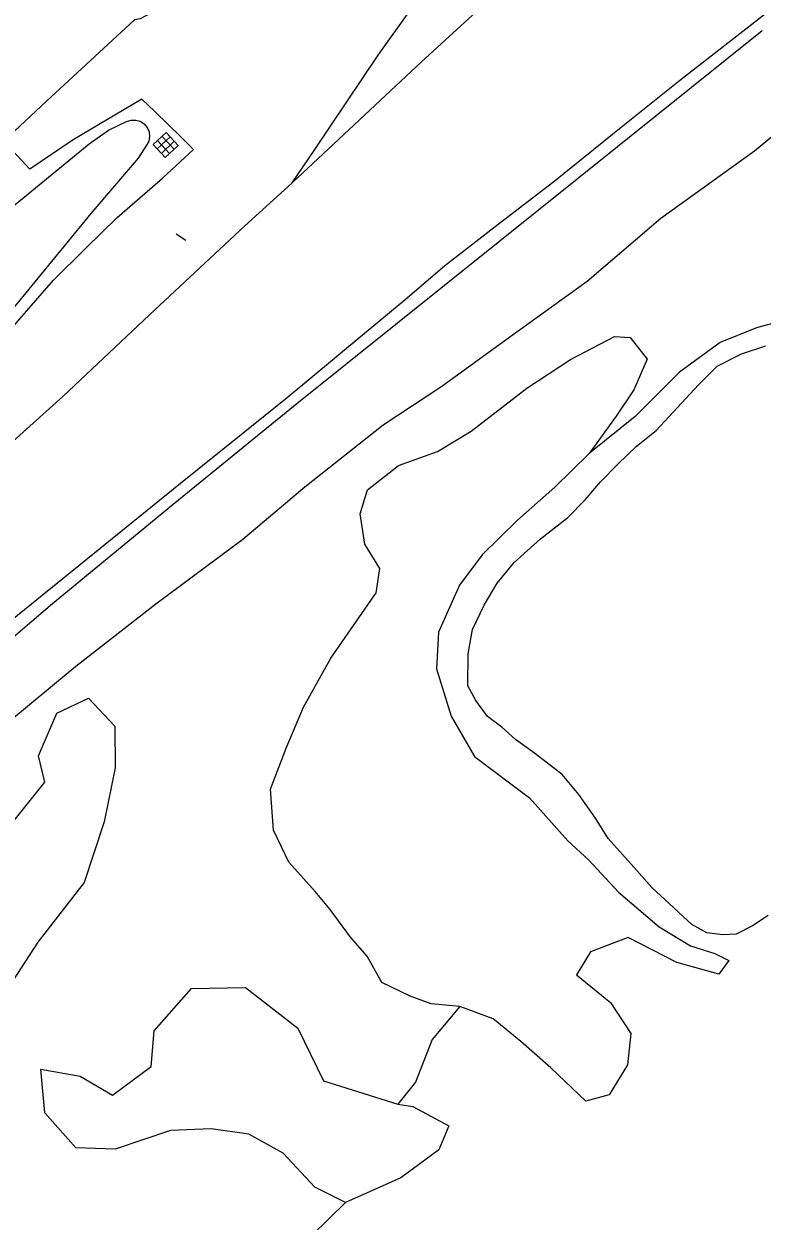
# Model space of a CAD drawing. Extents: x 2161152 to 2175754, y 602179 to 617749.
# Drawn here: x 2172295.2 to 2172503.3, y 613525.3 to 613862.8 of the extents above; entities that cross this region are included whole.
import ezdxf

# ---------------------------------------------------------------- set-up
doc = ezdxf.new("R2010")
doc.units = 0
for name, color, linetype in [('RD_EX_BldgApp_Sign', 7, 'Continuous'), ('RD_EX_DR_Inlet', 7, 'Continuous'), ('RD_EX_GuardRail', 7, 'Continuous'), ('RD_EX_H2O', 7, 'Continuous'), ('RD_EX_Road', 7, 'Continuous'), ('RD_EX_VEG', 7, 'Continuous')]:
    doc.layers.add(name, color=color, linetype=linetype)

msp = doc.modelspace()

# ---------------------------------------------------------------- linework, layer by layer
at = {"layer": 'RD_EX_BldgApp_Sign'}
msp.add_line((2172340.8, 613801.8), (2172338.1, 613803.6), dxfattribs=at)
at = {"layer": 'RD_EX_DR_Inlet'}
for p, q in [((2172332.79, 613827.59), (2172336.44, 613831)), ((2172334.11, 613831.15), (2172337.52, 613827.5)), ((2172332.87, 613829.99), (2172336.28, 613826.34)), ((2172333.95, 613826.35), (2172337.6, 613829.76))]:
    msp.add_line(p, q, dxfattribs=at)
msp.add_lwpolyline([(2172335.04, 613825.18), (2172331.63, 613828.83), (2172335.28, 613832.24), (2172338.69, 613828.59)], close=True, dxfattribs=at)
at = {"layer": 'RD_EX_GuardRail'}
for points in [[(2172147.48, 613568.8), (2172000.82, 613432.78), (2171883.46, 613324.27), (2172000.82, 613432.78), (2172147.48, 613568.8), (2172155.2, 613576.14), (2172195.7, 613608.45), (2172213.09, 613622.4), (2172232.29, 613638.65), (2172275.32, 613675.64), (2172303.3, 613699.46), (2172337.27, 613727.47), (2172371.63, 613755.39), (2172429.34, 613801.67), (2172473.43, 613837.02), (2172503.28, 613860.99)], [(2172284.26, 613805.09), (2172313.57, 613829), (2172319.06, 613832.84), (2172324.16, 613835.31), (2172325.39, 613835.71), (2172326.71, 613835.74), (2172327.99, 613835.38), (2172329.1, 613834.66), (2172329.96, 613833.65), (2172330.48, 613832.43), (2172330.62, 613831.11), (2172330.37, 613829.81), (2172329.75, 613828.64), (2172327.38, 613825.02), (2172314.09, 613809.41), (2172279.04, 613766.72)]]:
    msp.add_lwpolyline(points, dxfattribs=at)
at = {"layer": 'RD_EX_H2O'}
for points in [[(2172439.17, 613657.22), (2172433.79, 613661.06), (2172429.91, 613664.52), (2172425.9, 613667.59), (2172422.59, 613672.09), (2172420.34, 613676.16), (2172420.45, 613685.27), (2172421.68, 613692.07), (2172424.91, 613698.94), (2172428.65, 613705.13), (2172433.44, 613711.02), (2172440.85, 613717.68), (2172448.5, 613723.67), (2172453.39, 613728.62), (2172457.76, 613733.73), (2172462.59, 613738.75), (2172467.94, 613743.75), (2172473.42, 613748.22), (2172485.36, 613761.04), (2172490.59, 613766.31), (2172497.49, 613769.8), (2172504.35, 613772.09)], [(2172504.98, 613611.46), (2172500.62, 613608.55), (2172496.02, 613606.18), (2172492.22, 613605.98), (2172487.71, 613606.53), (2172483.54, 613608.94), (2172478.44, 613613.57), (2172472.19, 613619.31), (2172467.96, 613624.11), (2172459.89, 613633.17), (2172456.37, 613638.87), (2172451.67, 613645.55), (2172446.94, 613651.17), (2172439.17, 613657.22)]]:
    msp.add_lwpolyline(points, dxfattribs=at)
at = {"layer": 'RD_EX_Road'}
for points in [[(2172370.82, 613818.08), (2172377.02, 613827.19), (2172395.07, 613854.02), (2172412.99, 613879.19), (2172425.7, 613898.98), (2172430.23, 613907.56), (2172431.25, 613910.17), (2172431.22, 613913.21), (2172430.02, 613915.04), (2172426.06, 613916.96), (2172423.8, 613916.77), (2172418.65, 613914.9), (2172407.74, 613909.32), (2172389.33, 613898.78), (2172373.57, 613890.46), (2172357.92, 613881.34), (2172348.33, 613875.46), (2172343.02, 613873.06), (2172338.45, 613870.71), (2172332.62, 613866.68), (2172327.98, 613864.26), (2172326.34, 613864)], [(2172459.32, 613899.94), (2172407.3, 613852.14), (2172370.82, 613818.08), (2172369.6, 613816.94), (2172357.52, 613805.92), (2172330.6, 613780.79), (2172306.2, 613757.76), (2172291.26, 613744.32), (2172272.21, 613726.65), (2172251.66, 613707.98), (2172226.64, 613684.5), (2172212.09, 613670.91), (2172197.27, 613657.33), (2172166.71, 613628.42), (2172166.43, 613628.16), (2172143.45, 613606.19), (2172135.53, 613598.92), (2172126.99, 613591.08)], [(2172147.48, 613568.8), (2172166.26, 613587.04), (2172182.98, 613601.88), (2172203.77, 613619.76), (2172220.81, 613634.39), (2172231.03, 613643.04), (2172250.22, 613660.44), (2172273.04, 613679.7), (2172287.39, 613691.31), (2172310.66, 613710.09), (2172339.37, 613733.31), (2172369.43, 613757.54), (2172391.14, 613775.51), (2172402.71, 613785.16), (2172413.81, 613794.63), (2172427.67, 613805.4), (2172444.58, 613818.37), (2172464.04, 613834.1), (2172480.01, 613846.85), (2172505.08, 613866.42)], [(2172326.34, 613864), (2172301.53, 613841.1), (2172289.58, 613829.81), (2172267.44, 613809.02), (2172238.9, 613782.49), (2172209.93, 613755.45), (2172184.66, 613732.11), (2172157.19, 613706.47), (2172159.87, 613703.6), (2172131.82, 613680.48), (2172114.59, 613665.92), (2172097.58, 613650.43), (2172082.76, 613638.9)], [(2172166.43, 613628.16), (2172184.88, 613649.09), (2172202.18, 613669.34), (2172223.29, 613694.54), (2172240.07, 613715.07), (2172262.53, 613742.82), (2172280.81, 613764.36), (2172294.04, 613779.66), (2172303.55, 613790.58), (2172312.52, 613799.48), (2172321.49, 613808.24), (2172334.25, 613819.38), (2172343, 613827.42), (2172339.42, 613830.98), (2172332.12, 613838.12), (2172328.46, 613841.62), (2172309.09, 613830.18), (2172296.9, 613821.87), (2172289.58, 613829.81)]]:
    msp.add_lwpolyline(points, dxfattribs=at)
at = {"layer": 'RD_EX_VEG'}
for points in [[(2172289.64, 613664.99), (2172309.83, 613681.79), (2172332.42, 613699.29), (2172356.9, 613717.53), (2172374.37, 613732.3), (2172396.43, 613749.83), (2172412.97, 613760.66), (2172432.82, 613775.08), (2172454.01, 613790.26), (2172474.76, 613808.1), (2172501.12, 613827.07), (2172519.38, 613842.07)], [(2172513.81, 613780.47), (2172501.73, 613777.16), (2172491.48, 613772.99), (2172480.02, 613764.61), (2172467.5, 613752.14), (2172454.53, 613741.76)], [(2172470.86, 613768.32), (2172467.11, 613759.67), (2172462.2, 613752.26), (2172454.53, 613741.76), (2172444.89, 613732.25), (2172434.33, 613722.9), (2172424.43, 613713.14), (2172418.01, 613704.58), (2172412.11, 613691.35), (2172411.49, 613681), (2172415.68, 613667.69), (2172422.21, 613656.3), (2172437.76, 613644.59), (2172448.52, 613632.52), (2172454.45, 613627), (2172462.78, 613618.07), (2172474.28, 613608.23), (2172483.14, 613602.87), (2172489.98, 613600.77), (2172493.9, 613598.78), (2172491.11, 613594.88), (2172479.26, 613598.22), (2172465.54, 613605.2), (2172454.89, 613601.18), (2172450.95, 613594.67), (2172460.52, 613586.89), (2172466.33, 613578.18), (2172465.36, 613569.31), (2172460.15, 613560.85), (2172453.58, 613559.08), (2172443.79, 613568.46), (2172435.27, 613575.93), (2172427.52, 613582.31), (2172418.06, 613585.83), (2172409.98, 613586.51), (2172404.07, 613588.7), (2172396.09, 613592.57), (2172391.96, 613600.02), (2172387.22, 613605.37), (2172381.5, 613613.15), (2172377.29, 613618.21), (2172369.86, 613626.45), (2172365.52, 613635.5), (2172364.72, 613647.1), (2172369.11, 613658.65), (2172374.02, 613670.18), (2172381.68, 613684.01), (2172394.54, 613702.45), (2172395.58, 613709.33), (2172391.29, 613716.12), (2172389.99, 613724.67), (2172392.08, 613731.5), (2172400.81, 613738.37), (2172411.83, 613742.24), (2172421.33, 613748.03), (2172437.02, 613760.11), (2172449.25, 613768.19), (2172461.69, 613774.67), (2172466.07, 613774.38), (2172470.86, 613768.32)], [(2172317.82, 613637.81), (2172312.18, 613620.72), (2172299.1, 613603.88), (2172286.18, 613584.11), (2172279.98, 613565.97), (2172274.77, 613553.91), (2172261.43, 613545.05), (2172248.02, 613541.79), (2172233.39, 613542.03), (2172220.6, 613541.4), (2172209.24, 613543.65), (2172202.64, 613552.93), (2172212.11, 613565.37), (2172226.71, 613580.03), (2172242.71, 613597.03), (2172261.19, 613608.63), (2172292.81, 613638.66), (2172301.14, 613649), (2172299.27, 613656.51), (2172304.46, 613668.54), (2172313.36, 613672.75), (2172320.79, 613664.79), (2172320.92, 613653.08), (2172317.82, 613637.81)], [(2172385.84, 613530.55), (2172377.22, 613534.84), (2172368.24, 613544.45), (2172358.59, 613549.83), (2172348.01, 613551.26), (2172336.56, 613550.86), (2172320.96, 613545.54), (2172309.81, 613545.93), (2172301.1, 613555.8), (2172299.93, 613568.08), (2172311.04, 613566.11), (2172320.16, 613560.74), (2172331.08, 613568.87), (2172331.96, 613578.95), (2172342.47, 613590.82), (2172357.64, 613591.1), (2172372.41, 613579.68), (2172379.61, 613564.81), (2172400.62, 613558.23), (2172404.85, 613557.56), (2172415.03, 613552.16), (2172412.14, 613545.34), (2172401.5, 613537.46), (2172385.84, 613530.55)], [(2172418.06, 613585.83), (2172410.29, 613576.52), (2172405.62, 613564.45), (2172400.62, 613558.23)], [(2172385.84, 613530.55), (2172376.48, 613521.3)]]:
    msp.add_lwpolyline(points, dxfattribs=at)

doc.saveas('drawing.dxf')
